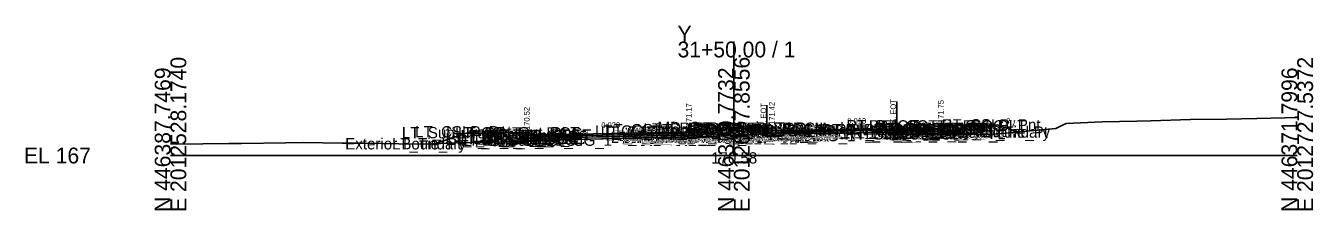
# Model space of a CAD drawing. Extents: x -26 to 3203, y -10 to 9532.
# Drawn here: x 1974.3 to 2202.8, y 5490.3 to 5523 of the extents above; entities that cross this region are included whole.
import ezdxf

# ---------------------------------------------------------------- set-up
doc = ezdxf.new("R2010")
doc.units = 0
for name, color, linetype in [('Default', 7, 'Continuous'), ('Exist CMT Pavement', 7, 'Continuous'), ('Exist Cross Section Cell', 7, 'Continuous'), ('Exist XS Center Line Elevation Label', 7, 'Continuous'), ('Exist XS Ground Line', 7, 'Continuous'), ('Prop CMT Conc Surface', 7, 'Continuous'), ('Prop CMT Concrete Structures', 7, 'Continuous'), ('Prop CMT Pvmt Course 1', 7, 'Continuous'), ('Prop CMT Pvmt Course 1 CG', 7, 'Continuous'), ('Prop CMT Pvmt Course 2', 7, 'Continuous'), ('Prop CMT Pvmt Course 2 Wedge', 7, 'Continuous'), ('Prop CMT Pvmt Course 3', 7, 'Continuous'), ('Prop CMT Pvmt Surface', 7, 'Continuous'), ('Prop CMT Pvmt Wedge Surface 2', 7, 'Continuous'), ('Prop CMT Pvmt Wedge Surface 3', 7, 'Continuous'), ('Prop CMT Slope Grass', 7, 'Continuous'), ('Prop CMT Subgrade Earthwork', 7, 'Continuous'), ('Prop XS Hydro Elevations', 7, 'Continuous'), ('Prop XS Label Text', 7, 'Continuous'), ('Prop XS SE Text', 7, 'Continuous'), ('Prop XS Side Slope Text', 7, 'Continuous'), ('Scratch_Level_0', 7, 'Continuous')]:
    doc.layers.add(name, color=color, linetype=linetype)

msp = doc.modelspace()

# ---------------------------------------------------------------- linework, layer by layer
at = {"layer": 'Exist CMT Pavement'}
msp.add_lwpolyline([(2105.85, 5503.9), (2106.69, 5503.93), (2107.59, 5503.96), (2109.2, 5504.03), (2110.32, 5504.07), (2111.71, 5504.12), (2112.89, 5504.16), (2114.21, 5504.21), (2115.21, 5504.24), (2116.7, 5504.3), (2117.79, 5504.34), (2119.22, 5504.36), (2121.18, 5504.42), (2121.71, 5504.43), (2123.92, 5504.49), (2124.22, 5504.49), (2126.98, 5504.55), (2128.9, 5504.58), (2128.9, 5504.58)], dxfattribs=at)
at = {"layer": 'Exist Cross Section Cell'}
for p, q in [((2100, 5500), (2100, 5520.19)), ((2000, 5500), (2100, 5500)), ((2100, 5500), (2200, 5500))]:
    msp.add_line(p, q, dxfattribs=at)
at = {"layer": 'Exist XS Ground Line'}
msp.add_lwpolyline([(2000, 5502.05), (2001.1, 5502.04), (2010.38, 5502.11), (2012.62, 5502.15), (2020.47, 5502.24), (2023.52, 5502.31), (2030.5, 5502.19), (2034.43, 5502.17), (2040.53, 5502.08), (2045.33, 5502.02), (2050.57, 5502.23), (2056.24, 5502.36), (2060.6, 5502.41), (2067.14, 5502.68), (2070.63, 5502.8), (2076.53, 5502.97), (2083.87, 5503.17), (2087.58, 5503.04), (2090.58, 5502.91), (2092.59, 5503.04), (2096.3, 5503.35), (2100, 5503.58), (2104.6, 5503.8), (2105.85, 5503.9), (2106.69, 5503.93), (2107.59, 5503.96), (2109.2, 5504.03), (2110.32, 5504.07), (2111.71, 5504.12), (2112.89, 5504.16), (2114.21, 5504.21), (2115.21, 5504.24), (2116.7, 5504.3), (2117.79, 5504.34), (2119.22, 5504.36), (2121.18, 5504.42), (2121.71, 5504.43), (2123.92, 5504.49), (2124.22, 5504.49), (2126.98, 5504.55), (2128.9, 5504.58), (2129.2, 5504.59), (2129.73, 5504.59), (2130.57, 5504.6), (2130.97, 5504.57), (2131.5, 5504.53), (2141.13, 5503.86), (2143.96, 5503.67), (2144.62, 5503.72), (2147.5, 5503.91), (2148.26, 5503.96), (2149.08, 5504.01), (2149.98, 5504.11), (2157.12, 5504.77), (2158.24, 5505.33), (2159.01, 5505.65), (2165.4, 5505.95), (2171.52, 5506.09), (2173.99, 5506.14), (2181.04, 5506.37), (2187.45, 5506.44), (2192.84, 5506.57), (2197.82, 5506.66), (2200, 5506.73)], dxfattribs=at)
at = {"layer": 'Prop CMT Conc Surface'}
for points in [[(2141.25, 5505.34), (2146.25, 5505.44)], [(2058.75, 5504.11), (2053.75, 5504.21)], [(2063.25, 5503.52), (2063.25, 5504.02), (2062.75, 5504.02)], [(2065.25, 5503.64), (2063.25, 5503.52)], [(2091.25, 5504.16), (2092, 5504.17), (2092, 5504.34), (2092.76, 5504.59)], [(2108.75, 5504.45), (2106.75, 5504.42), (2106.75, 5504.59), (2106, 5504.84)], [(2134.75, 5504.8), (2136.75, 5504.75)], [(2136.75, 5504.75), (2136.75, 5505.25), (2137.25, 5505.25)]]:
    msp.add_lwpolyline(points, dxfattribs=at)
at = {"layer": 'Prop CMT Concrete Structures'}
for points in [[(2146.25, 5505.44), (2141.25, 5505.34)], [(2146.25, 5505.1), (2146.25, 5505.44)], [(2053.75, 5503.88), (2053.75, 5504.21)], [(2053.75, 5504.21), (2058.75, 5504.11)], [(2058.75, 5503.78), (2053.75, 5503.88)], [(2058.75, 5504.11), (2058.75, 5503.78)], [(2065.25, 5503.64), (2063.25, 5503.52), (2063.25, 5504.02), (2062.75, 5504.02)], [(2062.75, 5504.02), (2062.75, 5503.01), (2065.25, 5503.06)], [(2065.25, 5503.06), (2065.25, 5503.64)], [(2091.25, 5504.16), (2092, 5504.17), (2092, 5504.34), (2092.76, 5504.59)], [(2091.25, 5503.58), (2091.25, 5504.16)], [(2092.76, 5503.61), (2091.25, 5503.58)], [(2092.76, 5504.59), (2092.76, 5503.61)], [(2108.75, 5504.45), (2106.75, 5504.42), (2106.75, 5504.59), (2106, 5504.84)], [(2106, 5504.84), (2106, 5503.83)], [(2106, 5503.83), (2108.75, 5503.87)], [(2108.75, 5503.87), (2108.75, 5504.45)], [(2134.75, 5504.8), (2136.75, 5504.75), (2136.75, 5505.25), (2137.25, 5505.25)], [(2137.25, 5505.25), (2137.25, 5504.25), (2134.75, 5504.22)], [(2134.75, 5504.22), (2134.75, 5504.8)], [(2141.25, 5505.34), (2141.25, 5505)], [(2141.25, 5505), (2146.25, 5505.1)]]:
    msp.add_lwpolyline(points, dxfattribs=at)
at = {"layer": 'Prop CMT Pvmt Course 1'}
for points in [[(2091.25, 5504.16), (2065.25, 5503.64)], [(2065.25, 5503.39), (2091.25, 5503.91)], [(2065.25, 5503.64), (2065.25, 5503.39)], [(2091.25, 5503.91), (2091.25, 5504.16)], [(2091.25, 5503.91), (2091.25, 5503.91), (2091.25, 5503.91)], [(2108.75, 5504.45), (2134.75, 5504.8)], [(2108.75, 5504.2), (2108.75, 5504.45)], [(2117.11, 5504.31), (2108.75, 5504.2)], [(2108.75, 5504.2), (2108.75, 5504.2)], [(2134.75, 5504.8), (2134.75, 5504.55)]]:
    msp.add_lwpolyline(points, dxfattribs=at)
at = {"layer": 'Prop CMT Pvmt Course 1 CG'}
for points in [[(2091.25, 5503.58), (2093.26, 5503.62), (2093.59, 5503.29)], [(2091.25, 5503.24), (2091.25, 5503.58)], [(2093.59, 5503.29), (2091.25, 5503.24)], [(2108.75, 5503.87), (2105.5, 5503.82), (2105.16, 5503.49)], [(2105.16, 5503.49), (2108.75, 5503.53)], [(2108.75, 5503.53), (2108.75, 5503.87)], [(2134.75, 5504.22), (2137.75, 5504.26), (2138.08, 5503.93)], [(2134.75, 5503.88), (2134.75, 5504.22)], [(2138.08, 5503.93), (2134.75, 5503.88)], [(2065.25, 5503.06), (2062.25, 5503), (2061.91, 5502.66)], [(2061.91, 5502.66), (2065.25, 5502.72)], [(2065.25, 5502.72), (2065.25, 5503.06)]]:
    msp.add_lwpolyline(points, dxfattribs=at)
at = {"layer": 'Prop CMT Pvmt Course 2'}
for points in [[(2091.25, 5503.91), (2065.25, 5503.39)], [(2065.25, 5503.06), (2091.25, 5503.58)], [(2065.25, 5503.39), (2065.25, 5503.06)], [(2091.25, 5503.58), (2091.25, 5503.91)], [(2108.75, 5504.2), (2108.75, 5504.2)], [(2128.9, 5504.47), (2134.75, 5504.55)], [(2128.9, 5504.14), (2128.9, 5504.47)], [(2134.75, 5504.22), (2128.9, 5504.14)], [(2134.75, 5504.55), (2134.75, 5504.22)]]:
    msp.add_lwpolyline(points, dxfattribs=at)
msp.add_lwpolyline([(2108.75, 5504.2), (2108.75, 5503.87), (2108.75, 5503.87)], close=True, dxfattribs=at)
at = {"layer": 'Prop CMT Pvmt Course 2 Wedge'}
msp.add_lwpolyline([(2108.75, 5504.2), (2117.06, 5504.31)], dxfattribs=at)
at = {"layer": 'Prop CMT Pvmt Course 3'}
for points in [[(2091.25, 5503.58), (2065.25, 5503.06)], [(2065.25, 5502.72), (2091.25, 5503.24)], [(2091.25, 5503.24), (2091.25, 5503.58)], [(2108.75, 5503.87), (2108.75, 5503.87), (2108.75, 5503.53), (2108.75, 5503.53)], [(2108.75, 5503.53), (2108.75, 5503.87)], [(2128.9, 5504.14), (2134.75, 5504.22)], [(2128.9, 5503.8), (2128.9, 5504.14)], [(2134.75, 5503.88), (2128.9, 5503.8)], [(2134.75, 5504.22), (2134.75, 5503.88)], [(2065.25, 5503.06), (2065.25, 5502.72)]]:
    msp.add_lwpolyline(points, dxfattribs=at)
at = {"layer": 'Prop CMT Pvmt Surface'}
for points in [[(2091.25, 5504.16), (2065.25, 5503.64)], [(2108.75, 5504.45), (2134.75, 5504.8)]]:
    msp.add_lwpolyline(points, dxfattribs=at)
at = {"layer": 'Prop CMT Pvmt Wedge Surface 2'}
msp.add_lwpolyline([(2108.76, 5504.2), (2134.75, 5504.55)], dxfattribs=at)
at = {"layer": 'Prop CMT Pvmt Wedge Surface 3'}
msp.add_lwpolyline([(2108.75, 5503.87), (2134.75, 5504.22)], dxfattribs=at)
at = {"layer": 'Prop CMT Slope Grass'}
for points in [[(2137.25, 5505.25), (2146.75, 5505.44)], [(2146.75, 5505.44), (2150.57, 5504.16)], [(2053.25, 5504.21), (2046.87, 5502.08)], [(2062.75, 5504.02), (2053.25, 5504.21)], [(2092.76, 5504.59), (2099.38, 5504.97)], [(2106, 5504.84), (2099.38, 5504.97)]]:
    msp.add_lwpolyline(points, dxfattribs=at)
at = {"layer": 'Prop CMT Subgrade Earthwork'}
for points in [[(2065.25, 5502.72), (2061.91, 5502.66), (2060.5, 5504.06)], [(2091.25, 5503.24), (2065.25, 5502.72)], [(2093.59, 5503.29), (2091.25, 5503.24)], [(2091.25, 5503.24), (2091.25, 5503.24)], [(2091.25, 5503.24), (2091.25, 5503.24)], [(2095.02, 5504.72), (2093.59, 5503.29)], [(2103.76, 5504.89), (2105.16, 5503.49)], [(2105.16, 5503.49), (2108.75, 5503.53)], [(2108.75, 5503.53), (2108.73, 5504.01)], [(2108.75, 5503.53), (2108.75, 5503.53)], [(2108.75, 5503.53), (2108.75, 5503.53)], [(2128.9, 5503.8), (2128.91, 5504.58)], [(2128.9, 5503.8), (2134.75, 5503.88)], [(2134.75, 5503.88), (2138.08, 5503.93), (2139.44, 5505.29)], [(2134.75, 5503.88), (2134.75, 5503.88)], [(2065.25, 5502.72), (2065.25, 5502.72)]]:
    msp.add_lwpolyline(points, dxfattribs=at)
at = {"layer": 'Prop XS Label Text'}
for p, q in [((2105.85, 5508.9), (2105.85, 5503.9)), ((2128.9, 5509.58), (2128.9, 5504.58))]:
    msp.add_line(p, q, dxfattribs=at)

# ---------------------------------------------------------------- texts
at = {"layer": 'Default'}
msp.add_text('-', height=0.0001, dxfattribs=at).set_placement((2000, 5500))
at = {"layer": 'Exist Cross Section Cell'}
for s, p in [('Y', (2090, 5520.19)), ('31+50.00 / 1', (2090, 5517.39)), ('EL 167', (1974, 5498.6))]:
    msp.add_text(s, height=2.8, dxfattribs=at).set_placement(p)
for s, p in [('E 2012528.1740', (2002.8, 5490)), ('E 2012627.8556', (2102.8, 5490)), ('E 2012727.5372', (2202.8, 5490)), ('N 446387.7469', (2000, 5490)), ('N 446379.7732', (2100, 5490)), ('N 446371.7996', (2200, 5490))]:
    msp.add_text(s, height=2.8, rotation=90, dxfattribs=at).set_placement(p)
at = {"layer": 'Exist XS Center Line Elevation Label'}
msp.add_text('170.58', height=2, dxfattribs=at).set_placement((2095.96, 5498.58))
at = {"layer": 'Prop XS Hydro Elevations'}
for s, p in [('170.52', (2063.75, 5504.52)), ('171.17', (2092.5, 5505.17)), ('171.42', (2107.25, 5505.42)), ('171.75', (2137.25, 5505.75))]:
    msp.add_text(s, height=1, rotation=90, dxfattribs=at).set_placement(p)
at = {"layer": 'Prop XS Label Text'}
for p in [(2128.8, 5505.61), (2105.75, 5504.92)]:
    msp.add_text('E. EOT', height=1, rotation=90, dxfattribs=at).set_placement(p)
at = {"layer": 'Prop XS SE Text'}
for s, rotation, p in [('0.020', 1.1458, (2076.48, 5504.86)), ('0.013', 0.7664, (2120.13, 5505.6))]:
    msp.add_text(s, height=1, rotation=rotation, dxfattribs=at).set_placement(p)
at = {"layer": 'Prop XS Side Slope Text'}
for rotation, p in [(341.5651, (2148.15, 5505.76)), (18.4349, (2049.07, 5503.61))]:
    msp.add_text('3:1', height=1, rotation=rotation, dxfattribs=at).set_placement(p)
at = {"layer": 'Scratch_Level_0'}
for s, p in [('LT_CG_Top_Face_Med', (2075.37, 5503.34)), ('LT_CG_Top_BOC_Med', (2077.15, 5503.59)), ('LT_Sub_DLT_In', (2083.96, 5503.72)), ('MD_Crown Point', (2086.45, 5503.97)), ('RT_CG_Top_BOC_Med', (2090.35, 5503.84)), ('RT_CG_Top_BOC In', (2091.97, 5503.84)), ('RT_CG_Top FOC In', (2092.61, 5503.59)), ('RT_CG_Top_Gut In', (2092.64, 5503.42)), ('RT_Sub_DLT_In', (2092.66, 5503.89)), ('RT_PV1_PGL', (2100.48, 5503.45)), ('RT_PV_Sub_Tie_Out', (2115.48, 5503.59)), ('RT_PV_OEEOP_EG', (2118.06, 5503.6)), ('RT_PV2_OEEOP', (2119.82, 5503.49)), ('RT_Sub_Trench_Out_DLT', (2119.96, 5504.29)), ('RT_CG_Top_Face', (2123.96, 5504.25)), ('RT_CG1_Shelf_Out', (2124.25, 5503.26)), ('RT_PV2_OEOT', (2124.88, 5503.55)), ('RT_CG_Top_Gut', (2124.94, 5503.75)), ('RT_PV1_OEOT', (2125.44, 5503.8)), ('RT_CG_Top_BOC', (2125.49, 5504.25)), ('RT_CSLP_Pnt', (2136.88, 5504.44)), ('Exterior Boundary', (2031.02, 5501.08)), ('LT_Tie_Pt', (2039.32, 5501.08)), ('LT_Sub_Trench_Out_DLT', (2041.07, 5503.06)), ('LT_CSLP_Pnt', (2043.42, 5503.21)), ('LT_CG1_Shelf_Out', (2048.8, 5502)), ('LT_CG_Top_Face', (2050.51, 5503.02)), ('LT_CG_Top_BOC', (2051.03, 5503.02)), ('LT_CG_Bot_BOC', (2051.06, 5502.01)), ('LT_Sub_OEOT_CG_1', (2051.47, 5501.72)), ('LT_CG_Top_Gut', (2051.49, 5502.52)), ('LT_Sub_OEOP', (2052.02, 5501.66)), ('LT_CG_Bot_IE', (2055.16, 5502.06)), ('LT_Sub_OEOT', (2055.33, 5501.72)), ('LT_PV2_OEOT', (2055.42, 5502.39)), ('LT_PV3_OEOT', (2055.42, 5502.06)), ('LT_PV1_OEOT', (2055.99, 5502.64)), ('LT_CG_Top_Gut_Med', (2076.35, 5503.17)), ('LT_CG_Bot_BOC_Med', (2077.19, 5502.61)), ('LT_CG_Bot_IE_Med', (2077.31, 5502.58)), ('LT_Sub_IEOT_CG_1', (2078.12, 5502.24)), ('LT_Sub_OEEOP', (2080.46, 5502.24)), ('LT_PV2_OEEOP', (2080.56, 5502.91)), ('LT_PV3_OEEOP', (2080.56, 5502.58)), ('LT_Sub_IEEOP', (2081.11, 5502.24)), ('LT_PV2_IEEOP', (2081.2, 5502.91)), ('LT_CG1_Shelf_In', (2081.43, 5502.62)), ('LT_Sub_PGL', (2082.37, 5502.24)), ('LT_PV2_PGL', (2082.46, 5502.91)), ('LT_PV1_PGL', (2083.03, 5503.16)), ('LT_Sub_IEOP', (2084.34, 5502.29)), ('RT_CG_Bot BOC In', (2091.84, 5502.83)), ('RT_CG1_Shelf_In', (2093.63, 5502.82)), ('RT_CG_Bot_IE_Med', (2094.77, 5502.87)), ('RT_PV_Sub_Tie_In', (2095.25, 5503.01)), ('RT_Sub_IEOT_CG_1', (2095.57, 5502.53)), ('RT_Sub_IEOP', (2095.87, 5502.49)), ('RT_PV_IEEOP_EG', (2096.89, 5503.01)), ('RT_Sub_IEEOP', (2098.56, 5502.53)), ('RT_PV2_IEEOP', (2098.66, 5503.2)), ('RT_PV3_IEEOP', (2098.66, 5502.87)), ('RT_Sub_PGL', (2099.82, 5502.53)), ('RT_PV2_PGL', (2099.92, 5503.2)), ('RT_PV3_PGL', (2099.92, 5502.87)), ('RT_Sub_OEEOP', (2119.73, 5502.83)), ('RT_PV3_OEEOP', (2119.82, 5503.16)), ('RT_Sub_OEOT_CG_1', (2120.92, 5502.88)), ('RT_CG_Bot_IE', (2124.62, 5503.22)), ('RT_Sub_OEOT', (2124.78, 5502.88)), ('RT_PV3_OEOT', (2124.88, 5503.22)), ('RT_CG_Bot_BOC', (2125.52, 5503.25)), ('RT_Sub_OEOP', (2128.14, 5502.93)), ('Exterior Boundary', (2134.71, 5503.16)), ('RT_Tie_Pt', (2142.97, 5503.16))]:
    msp.add_text(s, height=2, dxfattribs=at).set_placement(p)

doc.saveas('drawing.dxf')
